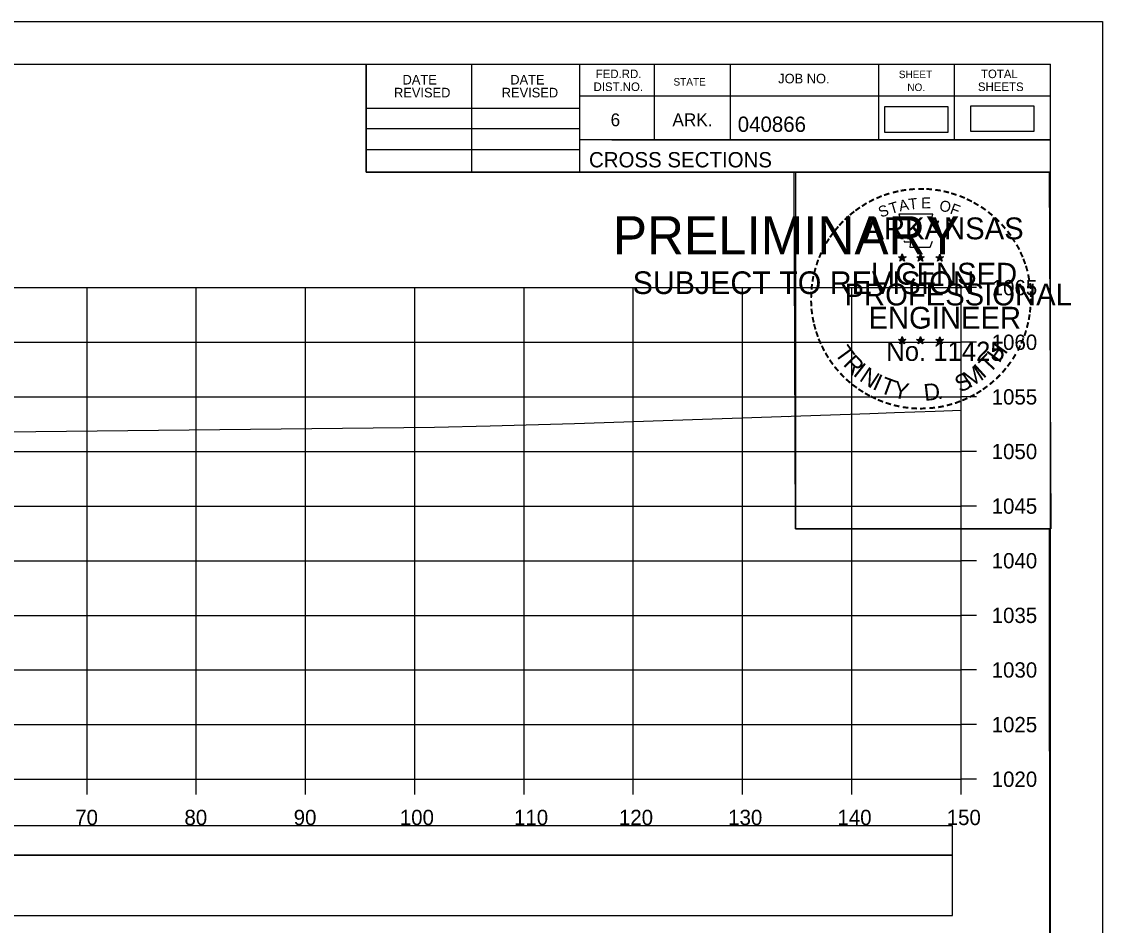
# Model space of a CAD drawing. Extents: x 1370565 to 1374448, y 301010 to 304637.
# Drawn here: x 1370799 to 1370898, y 304341.2 to 304423.9 of the extents above; entities that cross this region are included whole.
import ezdxf

# ---------------------------------------------------------------- set-up
doc = ezdxf.new("R2010")
doc.units = 0
for name, color, linetype in [('Default', 7, 'Continuous'), ('R_Axis', 7, 'Continuous'), ('R_Axis Annot', 7, 'Continuous'), ('R_Border', 7, 'Continuous'), ('R_Border PE', 7, 'Continuous'), ('R_Border Prem', 7, 'Continuous'), ('R_Drive', 7, 'Continuous'), ('R_Exist Surface', 7, 'Continuous'), ('R_Grid', 7, 'Continuous'), ('R_No Plot', 7, 'Continuous')]:
    doc.layers.add(name, color=color, linetype=linetype)

msp = doc.modelspace()

# ---------------------------------------------------------------- linework, layer by layer
at = {"layer": 'Default'}
msp.add_lwpolyline([(1370878.019, 304413.787), (1370883.853, 304413.787), (1370883.853, 304416.097), (1370878.019, 304416.097)], close=True, dxfattribs=at)
at = {"layer": 'R_Axis'}
for p, q in [((1370885.026, 304354.546), (1370885.026, 304399.546)), ((1370886.426, 304399.546), (1370885.026, 304399.546)), ((1370886.426, 304394.546), (1370885.026, 304394.546)), ((1370886.426, 304389.546), (1370885.026, 304389.546)), ((1370886.426, 304384.546), (1370885.026, 304384.546)), ((1370886.426, 304379.546), (1370885.026, 304379.546)), ((1370886.426, 304374.546), (1370885.026, 304374.546)), ((1370886.426, 304369.546), (1370885.026, 304369.546)), ((1370886.426, 304364.546), (1370885.026, 304364.546)), ((1370886.426, 304359.546), (1370885.026, 304359.546)), ((1370585.026, 304354.546), (1370885.026, 304354.546)), ((1370805.026, 304353.146), (1370805.026, 304354.546)), ((1370815.026, 304353.146), (1370815.026, 304354.546)), ((1370825.026, 304353.146), (1370825.026, 304354.546)), ((1370835.026, 304353.146), (1370835.026, 304354.546)), ((1370845.026, 304353.146), (1370845.026, 304354.546)), ((1370855.026, 304353.146), (1370855.026, 304354.546)), ((1370865.026, 304353.146), (1370865.026, 304354.546)), ((1370875.026, 304353.146), (1370875.026, 304354.546)), ((1370885.026, 304353.146), (1370885.026, 304354.546)), ((1370886.426, 304354.546), (1370885.026, 304354.546))]:
    msp.add_line(p, q, dxfattribs=at)
at = {"layer": 'R_Border'}
for p, q in [((1370577.026, 304420.006), (1370893.206, 304420.006)), ((1370830.566, 304410.126), (1370830.566, 304420.006)), ((1370840.246, 304410.126), (1370840.246, 304420.006)), ((1370850.106, 304420.006), (1370850.106, 304410.126)), ((1370856.946, 304420.006), (1370856.946, 304413.066)), ((1370863.886, 304420.006), (1370863.886, 304413.066)), ((1370877.466, 304420.006), (1370877.466, 304413.066)), ((1370884.406, 304420.006), (1370884.406, 304413.066)), ((1370893.206, 304214.546), (1370893.206, 304420.006)), ((1370893.206, 304417.066), (1370850.106, 304417.066)), ((1370893.206, 304417.086), (1370893.206, 304417.086)), ((1370830.566, 304415.986), (1370850.106, 304415.986)), ((1370830.566, 304414.126), (1370850.106, 304414.126)), ((1370893.206, 304413.066), (1370850.106, 304413.066)), ((1370853.066, 304413.066), (1370893.206, 304413.066)), ((1370830.566, 304412.186), (1370850.106, 304412.186)), ((1370893.206, 304410.126), (1370830.566, 304410.126))]:
    msp.add_line(p, q, dxfattribs=at)
at = {"layer": 'R_Border PE'}
for p, q in [((1370879.291, 304402.381), (1370879.64, 304402.27)), ((1370879.291, 304402.381), (1370879.544, 304402.336)), ((1370879.291, 304402.381), (1370879.528, 304402.259)), ((1370879.64, 304402.635), (1370879.599, 304402.383)), ((1370879.64, 304402.27), (1370879.64, 304402.635)), ((1370879.64, 304402.635), (1370879.689, 304402.385)), ((1370879.987, 304402.381), (1370879.64, 304402.27)), ((1370879.987, 304402.381), (1370879.701, 304402.332)), ((1370879.987, 304402.381), (1370879.783, 304402.279)), ((1370880.961, 304402.381), (1370881.31, 304402.27)), ((1370880.961, 304402.381), (1370881.214, 304402.336)), ((1370880.961, 304402.381), (1370881.198, 304402.259)), ((1370881.31, 304402.635), (1370881.269, 304402.383)), ((1370881.31, 304402.27), (1370881.31, 304402.635)), ((1370881.31, 304402.635), (1370881.359, 304402.385)), ((1370881.657, 304402.381), (1370881.31, 304402.27)), ((1370881.657, 304402.381), (1370881.371, 304402.332)), ((1370881.657, 304402.381), (1370881.453, 304402.279)), ((1370882.725, 304402.369), (1370883.074, 304402.258)), ((1370882.725, 304402.369), (1370882.978, 304402.324)), ((1370882.725, 304402.369), (1370882.962, 304402.247)), ((1370883.074, 304402.623), (1370883.033, 304402.371)), ((1370883.074, 304402.258), (1370883.074, 304402.623)), ((1370883.074, 304402.623), (1370883.123, 304402.373)), ((1370883.421, 304402.369), (1370883.074, 304402.258)), ((1370883.421, 304402.369), (1370883.135, 304402.32)), ((1370883.421, 304402.369), (1370883.217, 304402.267)), ((1370879.424, 304401.973), (1370879.64, 304402.27)), ((1370879.424, 304401.973), (1370879.55, 304402.217)), ((1370879.424, 304401.973), (1370879.638, 304402.19)), ((1370879.853, 304401.973), (1370879.638, 304402.187)), ((1370879.853, 304401.973), (1370879.64, 304402.27)), ((1370879.853, 304401.973), (1370879.716, 304402.264)), ((1370881.094, 304401.973), (1370881.31, 304402.27)), ((1370881.094, 304401.973), (1370881.22, 304402.217)), ((1370881.094, 304401.973), (1370881.308, 304402.19)), ((1370881.523, 304401.973), (1370881.308, 304402.187)), ((1370881.523, 304401.973), (1370881.31, 304402.27)), ((1370881.523, 304401.973), (1370881.386, 304402.264)), ((1370882.858, 304401.961), (1370883.074, 304402.258)), ((1370882.858, 304401.961), (1370882.984, 304402.205)), ((1370882.858, 304401.961), (1370883.072, 304402.178)), ((1370883.287, 304401.961), (1370883.072, 304402.175)), ((1370883.287, 304401.961), (1370883.074, 304402.258)), ((1370883.287, 304401.961), (1370883.15, 304402.252)), ((1370879.287, 304394.808), (1370879.636, 304394.697)), ((1370879.287, 304394.808), (1370879.54, 304394.763)), ((1370879.287, 304394.808), (1370879.524, 304394.686)), ((1370879.42, 304394.4), (1370879.636, 304394.697)), ((1370879.42, 304394.4), (1370879.546, 304394.644)), ((1370879.42, 304394.4), (1370879.634, 304394.617)), ((1370879.636, 304395.062), (1370879.595, 304394.81)), ((1370879.849, 304394.4), (1370879.634, 304394.614)), ((1370879.636, 304394.697), (1370879.636, 304395.062)), ((1370879.636, 304395.062), (1370879.685, 304394.812)), ((1370879.983, 304394.808), (1370879.636, 304394.697)), ((1370879.849, 304394.4), (1370879.636, 304394.697)), ((1370879.983, 304394.808), (1370879.697, 304394.759)), ((1370879.849, 304394.4), (1370879.712, 304394.691)), ((1370879.983, 304394.808), (1370879.779, 304394.706)), ((1370880.956, 304394.808), (1370881.305, 304394.697)), ((1370880.956, 304394.808), (1370881.209, 304394.763)), ((1370880.956, 304394.808), (1370881.193, 304394.686)), ((1370881.089, 304394.4), (1370881.305, 304394.697)), ((1370881.089, 304394.4), (1370881.215, 304394.644)), ((1370881.089, 304394.4), (1370881.303, 304394.617)), ((1370881.305, 304395.062), (1370881.264, 304394.81)), ((1370881.518, 304394.4), (1370881.303, 304394.614)), ((1370881.305, 304394.697), (1370881.305, 304395.062)), ((1370881.305, 304395.062), (1370881.354, 304394.812)), ((1370881.652, 304394.808), (1370881.305, 304394.697)), ((1370881.518, 304394.4), (1370881.305, 304394.697)), ((1370881.652, 304394.808), (1370881.366, 304394.759)), ((1370881.518, 304394.4), (1370881.381, 304394.691)), ((1370881.652, 304394.808), (1370881.448, 304394.706)), ((1370882.723, 304394.798), (1370883.072, 304394.687)), ((1370882.723, 304394.798), (1370882.976, 304394.753)), ((1370882.723, 304394.798), (1370882.96, 304394.676)), ((1370882.856, 304394.39), (1370883.072, 304394.687)), ((1370882.856, 304394.39), (1370882.982, 304394.634)), ((1370882.856, 304394.39), (1370883.07, 304394.607)), ((1370883.072, 304395.052), (1370883.031, 304394.8)), ((1370883.285, 304394.39), (1370883.07, 304394.604)), ((1370883.072, 304394.687), (1370883.072, 304395.052)), ((1370883.072, 304395.052), (1370883.121, 304394.802)), ((1370883.419, 304394.798), (1370883.072, 304394.687)), ((1370883.285, 304394.39), (1370883.072, 304394.687)), ((1370883.419, 304394.798), (1370883.133, 304394.749)), ((1370883.285, 304394.39), (1370883.148, 304394.681)), ((1370883.419, 304394.798), (1370883.215, 304394.696))]:
    msp.add_line(p, q, dxfattribs=at)
for points in [[(1370879.332, 304406.259), (1370879.601, 304405.432)], [(1370882.843, 304405.337), (1370882.985, 304405.621), (1370882.3, 304405.597), (1370882.448, 304406.259), (1370879.332, 304406.259)], [(1370879.824, 304403.836), (1370879.824, 304403.749), (1370880.387, 304403.73), (1370880.333, 304403.257), (1370882.203, 304403.257), (1370882.404, 304403.793)], [(1370879.64, 304402.635), (1370879.853, 304401.973), (1370879.291, 304402.381), (1370879.987, 304402.381), (1370879.424, 304401.973), (1370879.64, 304402.635)], [(1370881.31, 304402.635), (1370881.523, 304401.973), (1370880.961, 304402.381), (1370881.657, 304402.381), (1370881.094, 304401.973), (1370881.31, 304402.635)], [(1370883.074, 304402.623), (1370883.287, 304401.961), (1370882.725, 304402.369), (1370883.421, 304402.369), (1370882.858, 304401.961), (1370883.074, 304402.623)], [(1370879.636, 304395.062), (1370879.849, 304394.4), (1370879.287, 304394.808), (1370879.983, 304394.808), (1370879.42, 304394.4), (1370879.636, 304395.062)], [(1370881.305, 304395.062), (1370881.518, 304394.4), (1370880.956, 304394.808), (1370881.652, 304394.808), (1370881.089, 304394.4), (1370881.305, 304395.062)], [(1370883.072, 304395.052), (1370883.285, 304394.39), (1370882.723, 304394.798), (1370883.419, 304394.798), (1370882.856, 304394.39), (1370883.072, 304395.052)]]:
    msp.add_lwpolyline(points, dxfattribs=at)
for centre, radius in [((1370879.639, 304402.269), 0.172), ((1370879.639, 304402.269), 0.145), ((1370879.639, 304402.269), 0.116), ((1370879.639, 304402.269), 0.0991), ((1370879.639, 304402.269), 0.0747), ((1370881.309, 304402.269), 0.172), ((1370881.309, 304402.269), 0.145), ((1370881.309, 304402.269), 0.116), ((1370881.309, 304402.269), 0.0991), ((1370881.309, 304402.269), 0.0747), ((1370883.073, 304402.257), 0.172), ((1370883.073, 304402.257), 0.145), ((1370883.073, 304402.257), 0.116), ((1370883.073, 304402.257), 0.0991), ((1370879.639, 304402.269), 0.0495), ((1370879.639, 304402.269), 0.0296), ((1370881.309, 304402.269), 0.0495), ((1370881.309, 304402.269), 0.0296), ((1370883.073, 304402.257), 0.0747), ((1370883.073, 304402.257), 0.0495), ((1370883.073, 304402.257), 0.0296), ((1370879.635, 304394.696), 0.172), ((1370879.635, 304394.696), 0.145), ((1370879.635, 304394.696), 0.116), ((1370879.635, 304394.696), 0.0991), ((1370879.635, 304394.696), 0.0747), ((1370879.635, 304394.696), 0.0495), ((1370879.635, 304394.696), 0.0296), ((1370881.304, 304394.696), 0.172), ((1370881.304, 304394.696), 0.145), ((1370881.304, 304394.696), 0.116), ((1370881.304, 304394.696), 0.0991), ((1370881.304, 304394.696), 0.0747), ((1370881.304, 304394.696), 0.0495), ((1370881.304, 304394.696), 0.0296), ((1370883.071, 304394.686), 0.172), ((1370883.071, 304394.686), 0.145), ((1370883.071, 304394.686), 0.116), ((1370883.071, 304394.686), 0.0991), ((1370883.071, 304394.686), 0.0747), ((1370883.071, 304394.686), 0.0495), ((1370883.071, 304394.686), 0.0296)]:
    msp.add_circle(centre, radius, dxfattribs=at)
at = {"layer": 'R_Drive'}
for points in [[(1370885.889, 304413.858), (1370891.723, 304413.858), (1370891.723, 304416.168), (1370885.889, 304416.168)], [(1370585.817, 304347.585), (1370884.235, 304347.585), (1370884.235, 304350.29), (1370585.817, 304350.29)], [(1370585.817, 304342.062), (1370884.235, 304342.062), (1370884.235, 304347.585), (1370585.817, 304347.585)]]:
    msp.add_lwpolyline(points, close=True, dxfattribs=at)
at = {"layer": 'R_Exist Surface'}
msp.add_lwpolyline([(1370697.294, 304382.664), (1370724.692, 304386.225), (1370731.479, 304385.964), (1370734.732, 304385.828), (1370738.223, 304385.622), (1370744.906, 304385.236), (1370751.07, 304384.444), (1370759.745, 304383.311), (1370769.864, 304385.009), (1370776.262, 304386.12), (1370800.346, 304386.374), (1370836.817, 304386.774), (1370841.93, 304386.894), (1370849.632, 304387.123), (1370876.666, 304388.036), (1370878.943, 304388.122), (1370882.638, 304388.234), (1370885.026, 304388.323)], dxfattribs=at)
at = {"layer": 'R_Grid'}
for p, q in [((1370585.026, 304399.546), (1370885.026, 304399.546)), ((1370805.026, 304354.546), (1370805.026, 304399.546)), ((1370815.026, 304354.546), (1370815.026, 304399.546)), ((1370825.026, 304354.546), (1370825.026, 304399.546)), ((1370835.026, 304354.546), (1370835.026, 304399.546)), ((1370845.026, 304354.546), (1370845.026, 304399.546)), ((1370855.026, 304354.546), (1370855.026, 304399.546)), ((1370865.026, 304354.546), (1370865.026, 304399.546)), ((1370875.026, 304354.546), (1370875.026, 304399.546)), ((1370885.026, 304354.546), (1370885.026, 304399.546)), ((1370585.026, 304394.546), (1370885.026, 304394.546)), ((1370585.026, 304389.546), (1370885.026, 304389.546)), ((1370585.026, 304384.546), (1370885.026, 304384.546)), ((1370585.026, 304379.546), (1370885.026, 304379.546)), ((1370585.026, 304374.546), (1370885.026, 304374.546)), ((1370585.026, 304369.546), (1370885.026, 304369.546)), ((1370585.026, 304364.546), (1370885.026, 304364.546)), ((1370585.026, 304359.546), (1370885.026, 304359.546)), ((1370585.026, 304354.546), (1370885.026, 304354.546))]:
    msp.add_line(p, q, dxfattribs=at)
at = {"layer": 'R_No Plot'}
for p, q in [((1370564.625, 304423.9), (1370897.958, 304423.9)), ((1370869.24, 304387.67), (1370869.24, 304387.67))]:
    msp.add_line(p, q, dxfattribs=at)
for points in [[(1370564.618, 304423.9), (1370897.958, 304423.9), (1370897.958, 304210.563), (1370564.618, 304210.563)], [(1370810.946, 304420.006), (1370830.566, 304420.006), (1370830.566, 304410.126), (1370846.678, 304410.126), (1370869.877, 304410.126), (1370869.877, 304377.455), (1370893.085, 304377.455), (1370893.206, 304214.546), (1370577.026, 304214.546), (1370577.026, 304420.006)], [(1370869.737, 304410.126), (1370893.085, 304410.126), (1370893.225, 304377.455), (1370869.877, 304377.455)]]:
    msp.add_lwpolyline(points, close=True, dxfattribs=at)

# ---------------------------------------------------------------- texts
at = {"layer": 'R_Axis Annot'}
for s, p in [('1065', (1370887.826, 304398.846)), ('1060', (1370887.826, 304393.846)), ('1055', (1370887.826, 304388.846)), ('1050', (1370887.826, 304383.846)), ('1045', (1370887.826, 304378.846)), ('1040', (1370887.826, 304373.846)), ('1035', (1370887.826, 304368.846)), ('1030', (1370887.826, 304363.846)), ('1025', (1370887.826, 304358.846)), ('1020', (1370887.826, 304353.846)), ('70', (1370803.94, 304350.346)), ('80', (1370813.94, 304350.346)), ('90', (1370823.94, 304350.346)), ('100', (1370833.653, 304350.346)), ('110', (1370844.105, 304350.346)), ('120', (1370853.709, 304350.346)), ('130', (1370863.709, 304350.346)), ('140', (1370873.709, 304350.346)), ('150', (1370883.709, 304350.346))]:
    msp.add_text(s, height=1.4, dxfattribs=at).set_placement(p)
at = {"layer": 'R_Border'}
for s, height, p in [('FED.RD.', 0.7819, (1370851.586, 304418.726)), ('SHEET', 0.684, (1370879.326, 304418.726)), ('TOTAL', 0.7819, (1370886.846, 304418.726)), ('DATE', 0.8792, (1370833.904, 304418.142)), ('DATE', 0.8792, (1370843.764, 304418.142)), ('DIST.NO.', 0.7819, (1370851.386, 304417.546)), ('STATE', 0.684, (1370858.706, 304418.046)), ('JOB NO.', 0.8792, (1370868.286, 304418.246)), ('NO.', 0.684, (1370880.106, 304417.546)), ('SHEETS', 0.7819, (1370886.566, 304417.546)), ('REVISED', 0.8792, (1370833.124, 304416.962)), ('REVISED', 0.8792, (1370842.984, 304416.962)), ('6', 1.172, (1370852.946, 304414.326)), ('ARK.', 1.1723, (1370858.606, 304414.326)), ('040866', 1.4, (1370864.582, 304413.805)), ('CROSS SECTIONS', 1.4, (1370850.969, 304410.556))]:
    msp.add_text(s, height=height, rotation=360, dxfattribs=at).set_placement(p)
at = {"layer": 'R_Border PE'}
for s, height, rotation, p in [('-', 1.6, 13.63015, (1370878.83, 304407.627)), ('-', 1.6, 10.21935, (1370879.508, 304407.789)), ('-', 1.6, 5.89682, (1370880.237, 304407.899)), ('-', 1.6, 0.18623, (1370881.009, 304407.971)), ('-', 1.6, 357.74304, (1370881.732, 304407.958)), ('-', 1.6, 352.16172, (1370882.476, 304407.902)), ('-', 1.6, 347.20489, (1370883.195, 304407.788)), ('-', 1.6, 342.3362, (1370883.83, 304407.633)), ('-', 1.6, 34.06357, (1370876.216, 304406.43)), ('-', 1.6, 28.79182, (1370876.813, 304406.8)), ('-', 1.6, 24.30721, (1370877.446, 304407.117)), ('-', 1.6, 19.17608, (1370878.08, 304407.386)), ('T', 1, 16.4036, (1370878.601, 304406.268)), ('A', 1, 11.21318, (1370879.427, 304406.519)), ('T', 1, 6.02276, (1370880.276, 304406.685)), ('E', 1, 0.83234, (1370881.381, 304406.795)), ('O', 1, 350.4515, (1370882.985, 304406.585)), ('-', 1.6, 337.85509, (1370884.565, 304407.41)), ('-', 1.6, 334.12109, (1370885.196, 304407.139)), ('-', 1.6, 329.64089, (1370885.775, 304406.856)), ('-', 1.6, 38.95066, (1370875.162, 304405.657)), ('-', 1.6, 36.23174, (1370875.638, 304406.035)), ('S', 1, 21.59401, (1370877.687, 304405.937)), ('F', 1, 340.07066, (1370883.939, 304406.357)), ('-', 1.6, 325.86266, (1370886.418, 304406.495)), ('-', 1.6, 320.52971, (1370887.028, 304406.069)), ('-', 1.6, 48.42305, (1370874.281, 304404.762)), ('-', 1.6, 42.96224, (1370874.729, 304405.24)), ('ARKANSAS', 2, 360, (1370876.185, 304403.971)), ('-', 1.6, 315.57859, (1370887.627, 304405.581)), ('-', 1.6, 309.87973, (1370888.196, 304405.031)), ('-', 1.6, 54.23247, (1370873.465, 304403.709)), ('-', 1.6, 50.61417, (1370873.878, 304404.276)), ('-', 1.6, 306.65218, (1370888.721, 304404.429)), ('-', 1.6, 62.87135, (1370872.827, 304402.568)), ('-', 1.6, 58.07063, (1370873.14, 304403.182)), ('-', 1.4, 303.67529, (1370889.207, 304403.861)), ('-', 1.6, 299.66835, (1370889.526, 304403.254)), ('-', 1.6, 67.77427, (1370872.568, 304401.957)), ('-', 1.6, 294.66279, (1370889.85, 304402.642)), ('-', 1.6, 75.46096, (1370872.152, 304400.613)), ('-', 1.6, 72.39447, (1370872.349, 304401.327)), ('LICENSED', 2, 360, (1370876.782, 304399.822)), ('DWB', 0.01, 360, (1370879.627, 304402.265)), ('DWB', 0.01, 360, (1370881.297, 304402.265)), ('DWB', 0.01, 360, (1370883.061, 304402.254)), ('-', 1.6, 290.57283, (1370890.107, 304402.065)), ('-', 1.6, 285.12326, (1370890.341, 304401.485)), ('-', 1.6, 81.20126, (1370872.02, 304399.9)), ('-', 1.6, 280.54934, (1370890.541, 304400.743)), ('-', 1.6, 85.18634, (1370871.944, 304399.209)), ('PROFESSIONAL', 2, 360, (1370874.359, 304397.918)), ('-', 1.6, 276.59616, (1370890.703, 304399.975)), ('-', 1.6, 89.06224, (1370871.919, 304398.508)), ('-', 1.6, 274.33011, (1370890.763, 304399.253)), ('-', 1.6, 269.94067, (1370890.797, 304398.621)), ('-', 1.6, 94.19588, (1370871.954, 304397.783)), ('-', 1.6, 98.94793, (1370872.026, 304397.116)), ('ENGINEER', 2, 360, (1370876.546, 304395.793)), ('-', 1.6, 263.5172, (1370890.778, 304397.955)), ('-', 1.6, 101.71495, (1370872.161, 304396.383)), ('-', 1.6, 255.7626, (1370890.597, 304396.623)), ('-', 1.6, 260.99529, (1370890.707, 304397.301)), ('-', 1.6, 105.45785, (1370872.323, 304395.788)), ('-', 1.6, 109.08742, (1370872.538, 304395.157)), ('-', 1.6, 252.86809, (1370890.416, 304395.903)), ('-', 1.6, 114.06432, (1370872.792, 304394.561)), ('No. 11425', 1.757, 360, (1370878.173, 304392.842)), ('DWB', 0.01, 360, (1370879.623, 304394.692)), ('DWB', 0.01, 360, (1370881.292, 304394.692)), ('DWB', 0.01, 360, (1370883.059, 304394.682)), ('H', 1.54, 54.60883, (1370888.516, 304392.57)), ('-', 1.6, 247.88866, (1370890.193, 304395.23)), ('-', 1.6, 115.72885, (1370873.097, 304393.943)), ('-', 1.6, 120.44712, (1370873.454, 304393.357)), ('T', 1.54, 306.04056, (1370873.395, 304393.535)), ('R', 1.54, 314.00497, (1370874.158, 304392.487)), ('T', 1.54, 46.64442, (1370887.626, 304391.628)), ('-', 1.6, 239.07125, (1370889.537, 304393.849)), ('-', 1.6, 244.61971, (1370889.931, 304394.601)), ('-', 1.6, 125.89344, (1370873.857, 304392.796)), ('I', 1.54, 321.96938, (1370875.058, 304391.555)), ('I', 1.54, 42.11359, (1370887.064, 304391.15)), ('-', 1.6, 233.84524, (1370889.135, 304393.196)), ('-', 1.6, 130.71812, (1370874.319, 304392.244)), ('-', 1.6, 134.22381, (1370874.836, 304391.699)), ('N', 1.54, 326.50021, (1370875.625, 304391.084)), ('I', 1.54, 335.36034, (1370876.834, 304390.298)), ('S', 1.54, 26.9312, (1370884.941, 304389.897)), ('M', 1.54, 32.65632, (1370885.78, 304390.303)), ('-', 1.6, 225.76533, (1370888.226, 304392.066)), ('-', 1.6, 231.25377, (1370888.705, 304392.63)), ('-', 1.6, 138.93382, (1370875.361, 304391.235)), ('-', 1.6, 144.64634, (1370875.917, 304390.829)), ('T', 1.54, 339.89117, (1370877.495, 304389.97)), ('Y', 1.54, 347.85558, (1370878.712, 304389.525)), ('D', 1.54, 6.39691, (1370881.696, 304389.166)), ('-', 1.6, 215.73633, (1370887.155, 304391.085)), ('-', 1.6, 221.08509, (1370887.704, 304391.557)), ('-', 1.6, 148.08978, (1370876.478, 304390.458)), ('-', 1.6, 151.57039, (1370877.057, 304390.133)), ('-', 1.6, 154.60019, (1370877.579, 304389.886)), ('.', 1.54, 13.76417, (1370882.889, 304389.294)), ('-', 1.6, 204.25161, (1370885.439, 304390.033)), ('-', 1.6, 207.35684, (1370886.063, 304390.352)), ('-', 1.6, 212.24909, (1370886.621, 304390.698)), ('-', 1.6, 158.56121, (1370878.203, 304389.632)), ('-', 1.6, 162.79826, (1370878.89, 304389.419)), ('-', 1.6, 167.55551, (1370879.605, 304389.255)), ('-', 1.6, 173.11546, (1370880.377, 304389.145)), ('-', 1.6, 176.51827, (1370881.125, 304389.092)), ('-', 1.6, 181.59176, (1370881.869, 304389.111)), ('-', 1.6, 185.81666, (1370882.678, 304389.187)), ('-', 1.6, 191.28576, (1370883.414, 304389.319)), ('-', 1.6, 195.47429, (1370884.143, 304389.518)), ('-', 1.6, 200.71842, (1370884.82, 304389.76))]:
    msp.add_text(s, height=height, rotation=rotation, dxfattribs=at).set_placement(p)
at = {"layer": 'R_Border Prem'}
for s, height, p in [('PRELIMINARY', 3.5, (1370853.157, 304402.589)), ('DWB', 0.01, (1370853.904, 304404.438)), ('SUBJECT TO REVISION', 2.07511, (1370854.966, 304398.96))]:
    msp.add_text(s, height=height, rotation=360, dxfattribs=at).set_placement(p)

doc.saveas('drawing.dxf')
